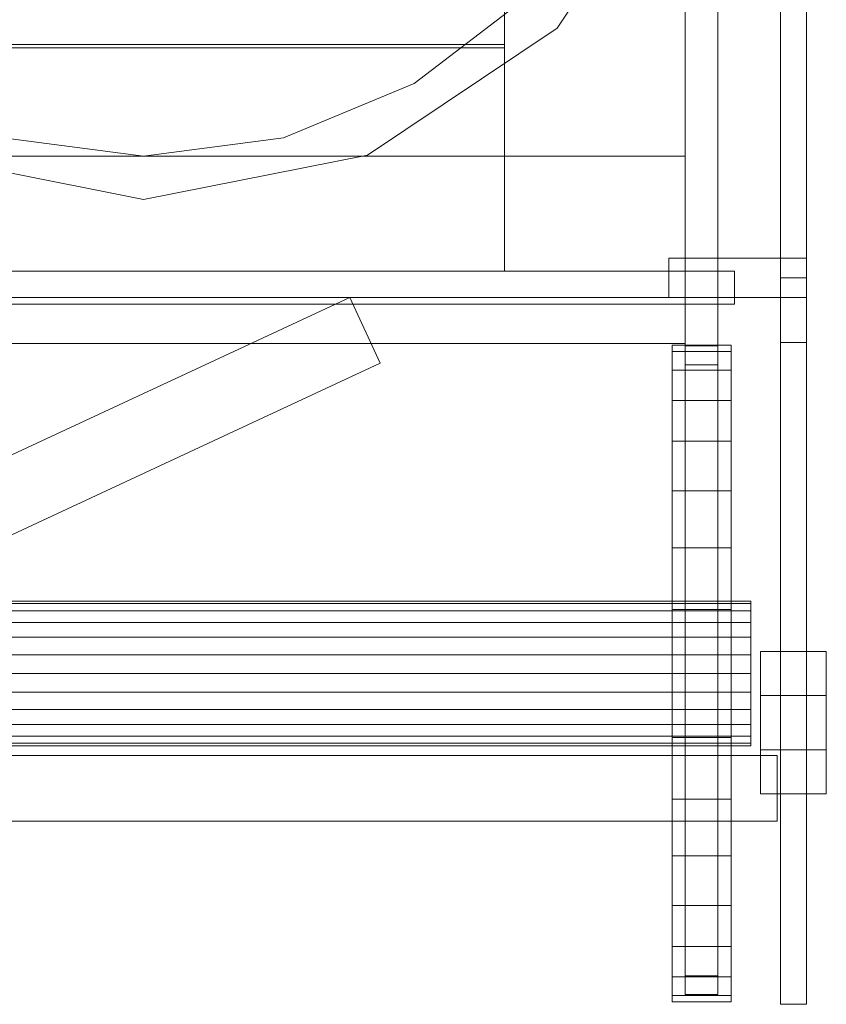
# Model space of a CAD drawing. Header units: millimetres. Extents: x -1970 to 61924, y -58230 to 6847.
# Tile 886 of 925: x 61678 to 61924, y 399 to 699. Entities that reach past the tile are written whole.
import ezdxf

# ---------------------------------------------------------------- set-up
doc = ezdxf.new("R2010")
doc.units = ezdxf.units.MM
doc.layers.add('lateral_C04', color=7, linetype='Continuous', lineweight=0)

msp = doc.modelspace()

# ---------------------------------------------------------------- linework, layer by layer
at = {"layer": 'lateral_C04'}
for p, q in [((61826.134, 690.5), (61826.134, 954.5)), ((61910.134, 600.759), (61910.134, 923.259)), ((61918.134, 923.259), (61918.134, 600.759)), ((61881.134, 599.791), (61881.134, 883.537)), ((61891.134, 883.537), (61891.134, 599.791)), ((61881.134, 593.978), (61881.134, 877.724)), ((61891.134, 593.978), (61891.134, 877.724)), ((61881.134, 407.927), (61881.134, 768.395)), ((61891.134, 768.395), (61891.134, 407.927)), ((61881.134, 402.232), (61881.134, 762.7)), ((61891.134, 402.232), (61891.134, 762.7)), ((61842.14, 696.494), (61880.769, 754.306)), ((61910.134, 745.5), (61910.134, 620.5)), ((61918.134, 620.5), (61918.134, 745.5)), ((61910.134, 399.241), (61910.134, 721.741)), ((61918.134, 399.241), (61918.134, 721.741)), ((61798.634, 679.606), (61832.806, 705.827)), ((61784.328, 657.865), (61842.14, 696.494)), ((61826.134, 691.5), (61606.134, 691.5)), ((61606.134, 690.5), (61826.134, 690.5)), ((61826.134, 622.5), (61826.134, 691.5)), ((61758.839, 663.122), (61798.634, 679.606)), ((61673.429, 663.122), (61716.134, 657.5)), ((61716.134, 657.5), (61758.839, 663.122)), ((61881.134, 657.5), (61551.134, 657.5)), ((61647.94, 657.865), (61716.134, 644.3)), ((61716.134, 644.3), (61784.328, 657.865)), ((61881.134, 622.5), (61881.134, 657.5)), ((61918.134, 626.5), (61876.134, 626.5)), ((61876.134, 626.5), (61876.134, 614.5)), ((61918.134, 614.5), (61918.134, 626.5)), ((61896.134, 622.5), (61536.134, 622.5)), ((61551.134, 622.5), (61881.134, 622.5)), ((61606.134, 622.5), (61826.134, 622.5)), ((61896.134, 612.5), (61896.134, 622.5)), ((61910.134, 620.5), (61918.134, 620.5)), ((61881.134, 614.5), (61501.134, 614.5)), ((61778.992, 614.473), (61511.492, 489.973)), ((61536.134, 612.5), (61896.134, 612.5)), ((61788.275, 594.527), (61778.992, 614.473)), ((61876.134, 614.5), (61918.134, 614.5)), ((61881.134, 600.5), (61881.134, 614.5)), ((61501.134, 600.5), (61881.134, 600.5)), ((61877.134, 598.079), (61877.134, 600)), ((61895.134, 600), (61877.134, 600)), ((61881.134, 593.978), (61881.134, 599.791)), ((61881.134, 599.791), (61891.134, 599.791)), ((61891.134, 599.791), (61891.134, 593.978)), ((61895.134, 598.079), (61895.134, 600)), ((61910.134, 399.241), (61910.134, 600.759)), ((61910.134, 600.759), (61918.134, 600.759)), ((61918.134, 600.759), (61918.134, 399.241)), ((61877.134, 592.388), (61877.134, 598.079)), ((61895.134, 598.079), (61877.134, 598.079)), ((61895.134, 592.388), (61895.134, 598.079)), ((61788.275, 594.527), (61520.775, 470.027)), ((61891.134, 593.978), (61881.134, 593.978)), ((61877.134, 583.147), (61877.134, 592.388)), ((61895.134, 592.388), (61877.134, 592.388)), ((61895.134, 583.147), (61895.134, 592.388)), ((61877.134, 570.711), (61877.134, 583.147)), ((61895.134, 583.147), (61877.134, 583.147)), ((61895.134, 570.711), (61895.134, 583.147)), ((61877.134, 555.557), (61877.134, 570.711)), ((61895.134, 570.711), (61877.134, 570.711)), ((61895.134, 555.557), (61895.134, 570.711)), ((61877.134, 538.268), (61877.134, 555.557)), ((61895.134, 555.557), (61877.134, 555.557)), ((61895.134, 538.268), (61895.134, 555.557)), ((61877.134, 519.509), (61877.134, 538.268)), ((61895.134, 538.268), (61877.134, 538.268)), ((61895.134, 519.509), (61895.134, 538.268)), ((61901.134, 522), (61596.134, 522)), ((61901.134, 521.25), (61901.134, 522)), ((61901.134, 521.25), (61596.134, 521.25)), ((61901.134, 519.053), (61596.134, 519.053)), ((61877.134, 500), (61877.134, 519.509)), ((61895.134, 519.509), (61877.134, 519.509)), ((61895.134, 500), (61895.134, 519.509)), ((61901.134, 519.053), (61901.134, 521.25)), ((61901.134, 515.556), (61901.134, 519.053)), ((61901.134, 515.556), (61596.134, 515.556)), ((61901.134, 511), (61901.134, 515.556)), ((61901.134, 511), (61596.134, 511)), ((61901.134, 505.694), (61901.134, 511)), ((61901.134, 505.694), (61596.134, 505.694)), ((61901.134, 500), (61901.134, 505.694)), ((61924.134, 506.69), (61904.134, 506.69)), ((61904.134, 506.69), (61904.134, 493.31)), ((61904.134, 476.69), (61904.134, 506.69)), ((61924.134, 493.31), (61924.134, 506.69)), ((61924.134, 506.69), (61924.134, 476.69)), ((61596.134, 500), (61901.134, 500)), ((61877.134, 500), (61877.134, 480.491)), ((61877.134, 500), (61895.134, 500)), ((61895.134, 480.491), (61895.134, 500)), ((61901.134, 494.306), (61901.134, 500)), ((61901.134, 494.306), (61596.134, 494.306)), ((61901.134, 494.306), (61901.134, 489)), ((61904.134, 493.31), (61924.134, 493.31)), ((61904.134, 493.31), (61904.134, 463.31)), ((61924.134, 493.31), (61924.134, 463.31)), ((61901.134, 489), (61596.134, 489)), ((61901.134, 489), (61901.134, 484.444)), ((61901.134, 484.444), (61596.134, 484.444)), ((61901.134, 484.444), (61901.134, 480.947)), ((61901.134, 480.947), (61596.134, 480.947)), ((61877.134, 480.491), (61877.134, 461.732)), ((61895.134, 480.491), (61877.134, 480.491)), ((61895.134, 480.491), (61895.134, 461.732)), ((61901.134, 480.947), (61901.134, 478.75)), ((61901.134, 478.75), (61596.134, 478.75)), ((61901.134, 478), (61596.134, 478)), ((61901.134, 478.75), (61901.134, 478)), ((61909.134, 475), (61506.134, 475)), ((61904.134, 463.31), (61904.134, 476.69)), ((61904.134, 476.69), (61924.134, 476.69)), ((61909.134, 455), (61909.134, 475)), ((61924.134, 476.69), (61924.134, 463.31)), ((61924.134, 463.31), (61904.134, 463.31)), ((61877.134, 461.732), (61877.134, 444.443)), ((61895.134, 461.732), (61877.134, 461.732)), ((61895.134, 461.732), (61895.134, 444.443)), ((61506.134, 455), (61909.134, 455)), ((61877.134, 444.443), (61877.134, 429.289)), ((61895.134, 444.443), (61877.134, 444.443)), ((61895.134, 444.443), (61895.134, 429.289)), ((61877.134, 429.289), (61877.134, 416.853)), ((61895.134, 429.289), (61877.134, 429.289)), ((61895.134, 429.289), (61895.134, 416.853)), ((61877.134, 416.853), (61877.134, 407.612)), ((61895.134, 416.853), (61877.134, 416.853)), ((61895.134, 416.853), (61895.134, 407.612)), ((61881.134, 402.232), (61881.134, 407.927)), ((61881.134, 407.927), (61891.134, 407.927)), ((61891.134, 407.927), (61891.134, 402.232)), ((61877.134, 407.612), (61877.134, 401.921)), ((61895.134, 407.612), (61877.134, 407.612)), ((61895.134, 407.612), (61895.134, 401.921)), ((61877.134, 401.921), (61877.134, 400)), ((61895.134, 401.921), (61877.134, 401.921)), ((61891.134, 402.232), (61881.134, 402.232)), ((61895.134, 401.921), (61895.134, 400)), ((61895.134, 400), (61877.134, 400)), ((61918.134, 399.241), (61910.134, 399.241))]:
    msp.add_line(p, q, dxfattribs=at)

doc.saveas('drawing.dxf')
